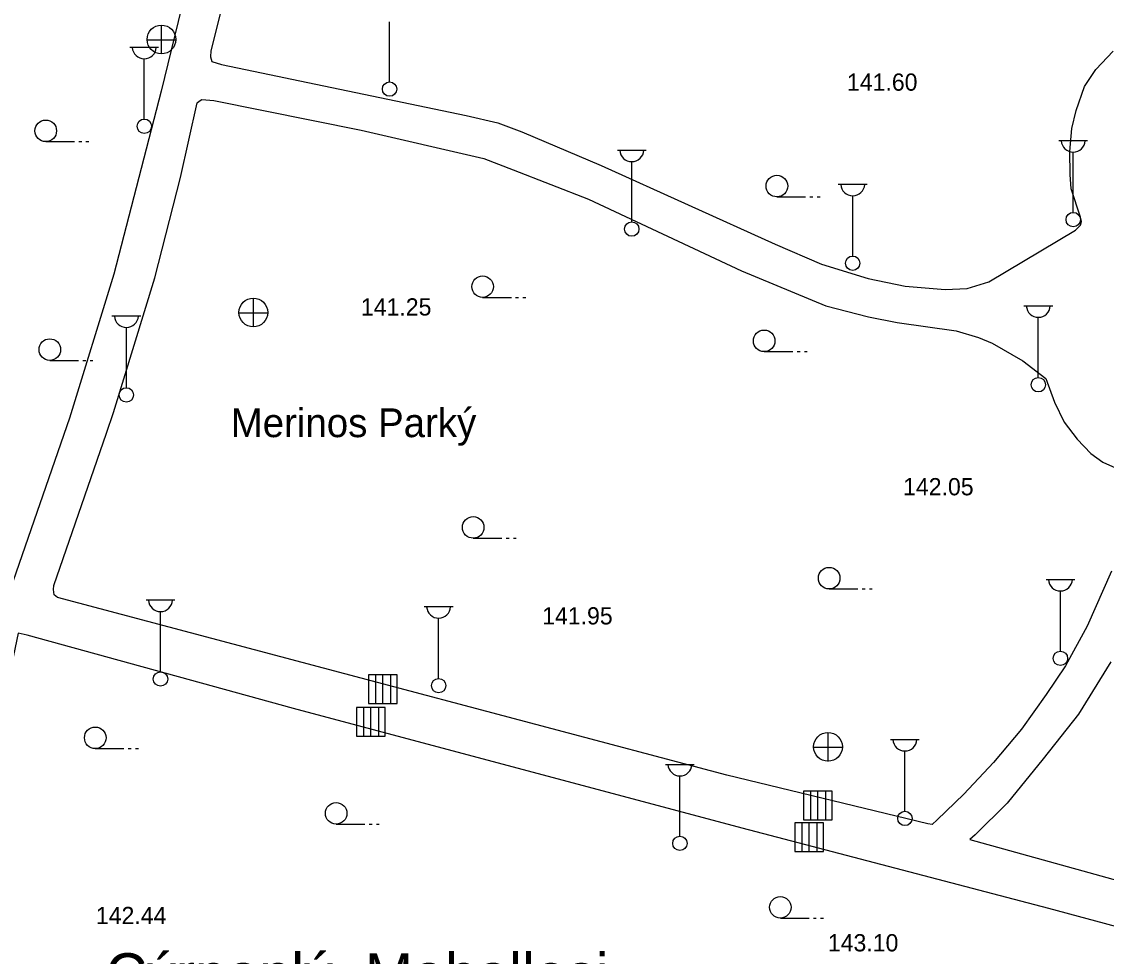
# Model space of a CAD drawing. Extents: x 419101 to 420177, y 4451541 to 4452254.
# Drawn here: x 419292.2 to 419367.6, y 4451893 to 4451958.1 of the extents above; entities that cross this region are included whole.
import ezdxf

# ---------------------------------------------------------------- set-up
doc = ezdxf.new("R2010")
doc.units = 0
doc.layers.add('3_HALİHAZIR', color=7, linetype='Continuous')

msp = doc.modelspace()

# ---------------------------------------------------------------- linework, layer by layer
at = {"layer": '3_HALİHAZIR'}
for p, q in [((419317.772, 4451953.865), (419317.772, 4451958.058)), ((419301.913, 4451955.812), (419301.913, 4451957.812)), ((419300.893, 4451956.802), (419302.893, 4451956.802)), ((419299.705, 4451956.279), (419301.705, 4451956.279)), ((419300.705, 4451951.279), (419300.705, 4451955.472)), ((419293.848, 4451949.712), (419295.848, 4451949.712)), ((419296.148, 4451949.712), (419296.348, 4451949.712)), ((419296.648, 4451949.712), (419296.848, 4451949.712)), ((419364.347, 4451949.785), (419366.347, 4451949.785)), ((419333.629, 4451949.126), (419335.629, 4451949.126)), ((419365.347, 4451944.785), (419365.347, 4451948.978)), ((419334.629, 4451944.126), (419334.629, 4451948.319)), ((419349.001, 4451946.747), (419351.001, 4451946.747)), ((419344.726, 4451945.865), (419346.726, 4451945.865)), ((419347.026, 4451945.865), (419347.226, 4451945.865)), ((419347.526, 4451945.865), (419347.726, 4451945.865)), ((419350.001, 4451941.747), (419350.001, 4451945.94)), ((419308.306, 4451936.812), (419308.306, 4451938.812)), ((419324.248, 4451938.868), (419326.248, 4451938.868)), ((419326.548, 4451938.868), (419326.748, 4451938.868)), ((419327.048, 4451938.868), (419327.248, 4451938.868)), ((419361.918, 4451938.292), (419363.918, 4451938.292)), ((419298.456, 4451937.582), (419300.456, 4451937.582)), ((419307.286, 4451937.802), (419309.286, 4451937.802)), ((419299.456, 4451932.582), (419299.456, 4451936.775)), ((419362.918, 4451933.291), (419362.918, 4451937.484)), ((419343.841, 4451935.095), (419345.841, 4451935.095)), ((419346.141, 4451935.095), (419346.341, 4451935.095)), ((419346.641, 4451935.095), (419346.841, 4451935.095)), ((419294.128, 4451934.489), (419296.128, 4451934.489)), ((419296.428, 4451934.489), (419296.628, 4451934.489)), ((419296.928, 4451934.489), (419297.128, 4451934.489)), ((419323.594, 4451922.112), (419325.594, 4451922.112)), ((419325.894, 4451922.112), (419326.094, 4451922.112)), ((419326.394, 4451922.112), (419326.594, 4451922.112)), ((419363.455, 4451919.248), (419365.455, 4451919.248)), ((419348.363, 4451918.581), (419350.363, 4451918.581)), ((419350.663, 4451918.581), (419350.863, 4451918.581)), ((419351.163, 4451918.581), (419351.363, 4451918.581)), ((419364.455, 4451914.248), (419364.455, 4451918.441)), ((419300.833, 4451917.812), (419302.833, 4451917.812)), ((419320.189, 4451917.35), (419322.189, 4451917.35)), ((419301.833, 4451912.812), (419301.833, 4451917.005)), ((419321.189, 4451912.35), (419321.189, 4451916.543)), ((419318.302, 4451912.607), (419316.302, 4451912.607)), ((419316.302, 4451912.607), (419316.302, 4451910.607)), ((419318.302, 4451912.607), (419316.302, 4451912.607)), ((419316.302, 4451912.607), (419316.302, 4451910.607)), ((419316.807, 4451910.607), (419316.807, 4451912.607)), ((419317.302, 4451910.607), (419317.302, 4451912.607)), ((419317.85, 4451910.607), (419317.85, 4451912.607)), ((419318.302, 4451910.607), (419318.302, 4451912.607)), ((419318.302, 4451910.607), (419318.302, 4451912.607)), ((419316.302, 4451910.607), (419318.302, 4451910.607)), ((419316.302, 4451910.607), (419318.302, 4451910.607)), ((419317.473, 4451910.326), (419315.473, 4451910.326)), ((419315.473, 4451910.326), (419315.473, 4451908.326)), ((419317.473, 4451910.326), (419315.473, 4451910.326)), ((419315.473, 4451910.326), (419315.473, 4451908.326)), ((419315.978, 4451908.326), (419315.978, 4451910.326)), ((419316.473, 4451908.326), (419316.473, 4451910.326)), ((419317.021, 4451908.326), (419317.021, 4451910.326)), ((419317.473, 4451908.326), (419317.473, 4451910.326)), ((419317.473, 4451908.326), (419317.473, 4451910.326)), ((419315.473, 4451908.326), (419317.473, 4451908.326)), ((419315.473, 4451908.326), (419317.473, 4451908.326)), ((419348.297, 4451906.58), (419348.297, 4451908.58)), ((419352.634, 4451908.109), (419354.634, 4451908.109)), ((419297.291, 4451907.47), (419299.291, 4451907.47)), ((419299.591, 4451907.47), (419299.791, 4451907.47)), ((419300.091, 4451907.47), (419300.291, 4451907.47)), ((419347.277, 4451907.57), (419349.277, 4451907.57)), ((419353.634, 4451903.109), (419353.634, 4451907.302)), ((419336.978, 4451906.373), (419338.979, 4451906.373)), ((419337.978, 4451901.373), (419337.978, 4451905.566)), ((419348.584, 4451904.517), (419346.584, 4451904.517)), ((419346.584, 4451904.517), (419346.584, 4451902.517)), ((419348.584, 4451904.517), (419346.584, 4451904.517)), ((419346.584, 4451904.517), (419346.584, 4451902.517)), ((419347.088, 4451902.517), (419347.088, 4451904.517)), ((419347.584, 4451902.517), (419347.584, 4451904.517)), ((419348.131, 4451902.517), (419348.131, 4451904.517)), ((419348.584, 4451902.517), (419348.584, 4451904.517)), ((419348.584, 4451902.517), (419348.584, 4451904.517)), ((419314.055, 4451902.213), (419316.055, 4451902.213)), ((419316.355, 4451902.213), (419316.555, 4451902.213)), ((419316.855, 4451902.213), (419317.055, 4451902.213)), ((419347.971, 4451902.307), (419345.971, 4451902.307)), ((419345.971, 4451902.307), (419345.971, 4451900.307)), ((419347.971, 4451902.307), (419345.971, 4451902.307)), ((419345.971, 4451902.307), (419345.971, 4451900.307)), ((419346.475, 4451900.307), (419346.475, 4451902.307)), ((419346.584, 4451902.517), (419348.584, 4451902.517)), ((419346.584, 4451902.517), (419348.584, 4451902.517)), ((419346.971, 4451900.307), (419346.971, 4451902.307)), ((419347.518, 4451900.307), (419347.518, 4451902.307)), ((419347.971, 4451900.307), (419347.971, 4451902.307)), ((419347.971, 4451900.307), (419347.971, 4451902.307)), ((419345.971, 4451900.307), (419347.971, 4451900.307)), ((419345.971, 4451900.307), (419347.971, 4451900.307)), ((419344.967, 4451895.673), (419346.967, 4451895.673)), ((419347.267, 4451895.673), (419347.467, 4451895.673)), ((419347.767, 4451895.673), (419347.967, 4451895.673))]:
    msp.add_line(p, q, dxfattribs=at)
for points in [[(419295.595, 4451983.008), (419308.294, 4451979.965), (419305.639, 4451968.657), (419301.88, 4451953.212)], [(419309.3, 4451971.787), (419305.334, 4451956.026), (419305.322, 4451955.623), (419305.402, 4451955.284), (419306.086, 4451955.081), (419323.109, 4451951.526), (419325.313, 4451951.01), (419326.977, 4451950.398), (419332.491, 4451948.052), (419344.596, 4451942.567), (419347.829, 4451941.189), (419351.073, 4451940.191), (419353.657, 4451939.64), (419356.43, 4451939.42), (419357.956, 4451939.484), (419359.471, 4451939.953), (419365.513, 4451943.552), (419365.86, 4451943.9), (419365.912, 4451944.156), (419365.864, 4451944.46), (419365.214, 4451946.418), (419365.131, 4451947.429), (419365.12, 4451949.02), (419365.255, 4451950.617), (419365.56, 4451951.885), (419366.123, 4451953.548), (419366.918, 4451954.722), (419368.131, 4451956.006)], [(419301.88, 4451953.212), (419298.579, 4451940.489), (419295.49, 4451930.472), (419291.36, 4451918.537), (419291.107, 4451918.321), (419269.852, 4451924.12), (419270.62, 4451927.46)], [(419368.015, 4451919.825), (419366.316, 4451915.991), (419364.804, 4451913.238), (419363.471, 4451911.23), (419361.756, 4451908.819), (419359.809, 4451906.505), (419357.73, 4451904.296), (419355.888, 4451902.516), (419355.542, 4451902.191), (419355.23, 4451902.223), (419341.239, 4451905.611), (419314.654, 4451912.68), (419294.671, 4451917.977), (419294.43, 4451918.164), (419294.396, 4451918.546), (419294.403, 4451918.814), (419298.065, 4451929.43), (419298.552, 4451930.863), (419301.441, 4451940.23), (419303.231, 4451947.21), (419304.388, 4451952.418), (419304.525, 4451952.525), (419304.708, 4451952.632), (419305.536, 4451952.584), (419315.786, 4451950.519), (419324.336, 4451948.53), (419326.376, 4451947.75), (419331.607, 4451945.706), (419342.267, 4451940.716), (419348.138, 4451938.294), (419351.096, 4451937.508), (419353.103, 4451937.132), (419357.209, 4451936.535), (419358.765, 4451936.083), (419359.696, 4451935.696), (419361.835, 4451934.465), (419363.435, 4451933.228), (419364.039, 4451931.585), (419364.727, 4451930.186), (419365.623, 4451929.004), (419366.58, 4451928.012), (419367.414, 4451927.403), (419368.508, 4451926.91)], [(419408.052, 4451853.417), (419408.365, 4451853.43), (419408.59, 4451853.49), (419408.869, 4451853.883), (419412.402, 4451868.205), (419415.441, 4451880.805), (419415.543, 4451882.031), (419415.382, 4451882.661), (419414.992, 4451883.075), (419398.262, 4451887.052), (419388.861, 4451889.553), (419363.655, 4451896.337), (419342.32, 4451901.92), (419311.084, 4451910.253), (419292.544, 4451915.372), (419291.921, 4451915.507), (419290.054, 4451906.623), (419289.158, 4451901.922), (419288.75, 4451899.402), (419288.631, 4451898.187)], [(419367.962, 4451913.511), (419365.712, 4451909.868), (419363.254, 4451906.747), (419360.752, 4451903.671), (419358.521, 4451901.459), (419358.157, 4451901.137), (419372.779, 4451897.085)]]:
    msp.add_lwpolyline(points, dxfattribs=at)
for centre, radius in [((419301.897, 4451956.82), 1), ((419317.772, 4451953.365), 0.5), ((419293.848, 4451950.462), 0.75), ((419300.705, 4451950.779), 0.5), ((419344.726, 4451946.616), 0.75), ((419365.347, 4451944.285), 0.5), ((419334.629, 4451943.626), 0.5), ((419350.001, 4451941.247), 0.5), ((419324.248, 4451939.618), 0.75), ((419308.291, 4451937.82), 1), ((419343.841, 4451935.845), 0.75), ((419294.128, 4451935.239), 0.75), ((419362.918, 4451932.791), 0.5), ((419299.456, 4451932.082), 0.5), ((419323.594, 4451922.862), 0.75), ((419348.363, 4451919.331), 0.75), ((419364.455, 4451913.748), 0.5), ((419301.833, 4451912.312), 0.5), ((419321.189, 4451911.85), 0.5), ((419297.291, 4451908.22), 0.75), ((419348.282, 4451907.589), 1), ((419314.055, 4451902.963), 0.75), ((419353.634, 4451902.609), 0.5), ((419337.978, 4451900.873), 0.5), ((419344.967, 4451896.423), 0.75)]:
    msp.add_circle(centre, radius, dxfattribs=at)
for centre in [(419300.705, 4451956.309), (419365.347, 4451949.815), (419334.629, 4451949.156), (419350.001, 4451946.777), (419362.918, 4451938.321), (419299.456, 4451937.612), (419364.455, 4451919.277), (419301.833, 4451917.842), (419321.189, 4451917.38), (419353.634, 4451908.139), (419337.978, 4451906.403)]:
    msp.add_arc(centre, 0.837, 183.298, 356.90719, dxfattribs=at)

# ---------------------------------------------------------------- texts
for s, p in [('141.60 ', (419349.601, 4451953.254)), ('141.25 ', (419315.779, 4451937.609)), ('142.05 ', (419353.507, 4451925.096)), ('141.95 ', (419328.391, 4451916.109)), ('142.44 ', (419297.336, 4451895.252)), ('143.10 ', (419348.272, 4451893.355))]:
    msp.add_text(s, height=1.2, rotation=359.99801, dxfattribs=at).set_placement(p)
for s, height, p in [('Merinos Parký', 2, (419306.717, 4451929.144)), ('Çýrpanlý  Mahallesi', 3, (419298.001, 4451890.226))]:
    msp.add_text(s, height=height, dxfattribs=at).set_placement(p)

doc.saveas('drawing.dxf')
